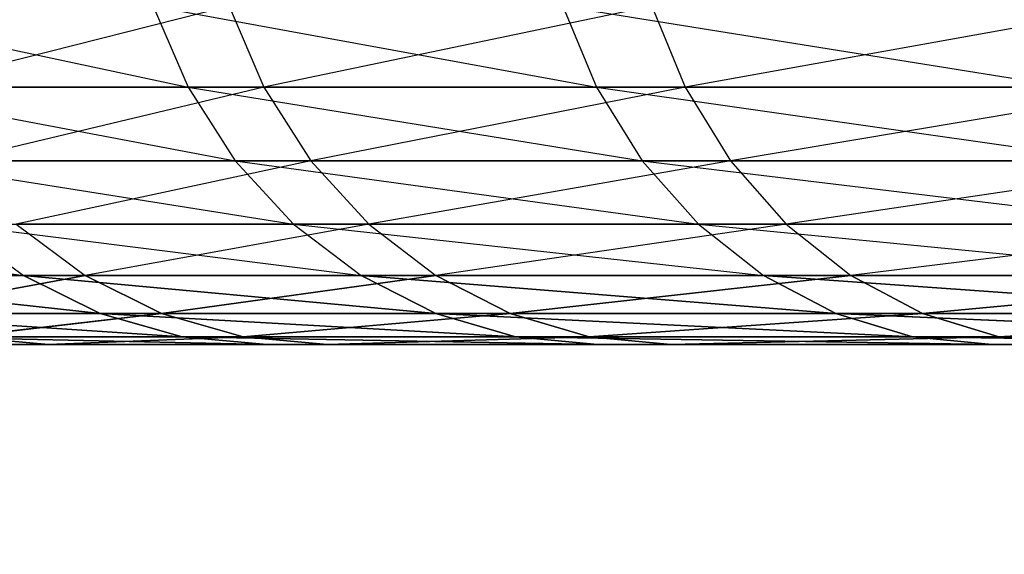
# Model space of a CAD drawing. Header units: centimetres. Extents: x 0.1 to 25.1, y 0.1 to 25.1.
# Tile 351 of 656: x 0.8612 to 0.8995, y 24.7168 to 24.7376. Entities that reach past the tile are written whole.
import ezdxf

# ---------------------------------------------------------------- set-up
doc = ezdxf.new("R2010")
doc.units = ezdxf.units.CM
doc.header["$LTSCALE"] = 2.54
doc.layers.get('0').update_dxf_attribs({"true_color": 0xff5454})

# ---------------------------------------------------------------- blocks, each defined once
blk = doc.blocks.new('P__ka _azienkowa 25cm.STL')
at = {"color": 0}
for p, q in [((0.852988, 24.738159, 2.291245), (0.867712, 24.735001, 2.325488)), ((0.869316, 24.738159, 1.927151), (0.856818, 24.735001, 1.962268)), ((0.866357, 24.738159, 2.326067), (0.8836, 24.735001, 2.359115)), ((0.866357, 24.738159, 2.326067), (0.867712, 24.735001, 2.325488)), ((0.869316, 24.738159, 1.927151), (0.870662, 24.735001, 1.92775)), ((0.885749, 24.738159, 1.893665), (0.870662, 24.735001, 1.92775)), ((0.882292, 24.738159, 2.359793), (0.901956, 24.735001, 2.39146)), ((0.882292, 24.738159, 2.359793), (0.8836, 24.735001, 2.359115)), ((0.885749, 24.738159, 1.893665), (0.887047, 24.735001, 1.894363)), ((0.904639, 24.738159, 1.8615), (0.887047, 24.735001, 1.894363)), ((0.854382, 24.735001, 2.290768), (0.867712, 24.735001, 2.325488)), ((0.854382, 24.735001, 2.290768), (0.869551, 24.732144, 2.324702)), ((0.870662, 24.735001, 1.92775), (0.856818, 24.735001, 1.962268)), ((0.870662, 24.735001, 1.92775), (0.858701, 24.732144, 1.962943)), ((0.867712, 24.735001, 2.325488), (0.8836, 24.735001, 2.359115)), ((0.867712, 24.735001, 2.325488), (0.885374, 24.732144, 2.358193)), ((0.867712, 24.735001, 2.325488), (0.869551, 24.732144, 2.324702)), ((0.887047, 24.735001, 1.894363), (0.870662, 24.735001, 1.92775)), ((0.870662, 24.735001, 1.92775), (0.872489, 24.732144, 1.928563)), ((0.887047, 24.735001, 1.894363), (0.872489, 24.732144, 1.928563)), ((0.8836, 24.735001, 2.359115), (0.901956, 24.735001, 2.39146)), ((0.8836, 24.735001, 2.359115), (0.903657, 24.732144, 2.390409)), ((0.8836, 24.735001, 2.359115), (0.885374, 24.732144, 2.358193)), ((0.905881, 24.735001, 1.862294), (0.887047, 24.735001, 1.894363)), ((0.887047, 24.735001, 1.894363), (0.888808, 24.732144, 1.89531)), ((0.905881, 24.735001, 1.862294), (0.888808, 24.732144, 1.89531)), ((0.856274, 24.732144, 2.290122), (0.869551, 24.732144, 2.324702)), ((0.856274, 24.732144, 2.290122), (0.871818, 24.729678, 2.323733)), ((0.872489, 24.732144, 1.928563), (0.858701, 24.732144, 1.962943)), ((0.872489, 24.732144, 1.928563), (0.861022, 24.729678, 1.963774)), ((0.869551, 24.732144, 2.324702), (0.885374, 24.732144, 2.358193)), ((0.869551, 24.732144, 2.324702), (0.887562, 24.729678, 2.357058)), ((0.869551, 24.732144, 2.324702), (0.871818, 24.729678, 2.323733)), ((0.888808, 24.732144, 1.89531), (0.872489, 24.732144, 1.928563)), ((0.872489, 24.732144, 1.928563), (0.874741, 24.729678, 1.929566)), ((0.888808, 24.732144, 1.89531), (0.874741, 24.729678, 1.929566)), ((0.885374, 24.732144, 2.358193), (0.903657, 24.732144, 2.390409)), ((0.885374, 24.732144, 2.358193), (0.905754, 24.729678, 2.389113)), ((0.885374, 24.732144, 2.358193), (0.887562, 24.729678, 2.357058)), ((0.907566, 24.732144, 1.86337), (0.888808, 24.732144, 1.89531)), ((0.888808, 24.732144, 1.89531), (0.890979, 24.729678, 1.896478)), ((0.907566, 24.732144, 1.86337), (0.890979, 24.729678, 1.896478)), ((0.848005, 24.729678, 2.254026), (0.861309, 24.727679, 2.288402)), ((0.858607, 24.729678, 2.289325), (0.871818, 24.729678, 2.323733)), ((0.858607, 24.729678, 2.289325), (0.874443, 24.727679, 2.322611)), ((0.858607, 24.729678, 2.289325), (0.861309, 24.727679, 2.288402)), ((0.874741, 24.729678, 1.929566), (0.861022, 24.729678, 1.963774)), ((0.861022, 24.729678, 1.963774), (0.86371, 24.727679, 1.964737)), ((0.874741, 24.729678, 1.929566), (0.86371, 24.727679, 1.964737)), ((0.871818, 24.729678, 2.323733), (0.887562, 24.729678, 2.357058)), ((0.871818, 24.729678, 2.323733), (0.890097, 24.727679, 2.355742)), ((0.871818, 24.729678, 2.323733), (0.874443, 24.727679, 2.322611)), ((0.890979, 24.729678, 1.896478), (0.874741, 24.729678, 1.929566)), ((0.874741, 24.729678, 1.929566), (0.87735, 24.727679, 1.930727)), ((0.890979, 24.729678, 1.896478), (0.87735, 24.727679, 1.930727)), ((0.887562, 24.729678, 2.357058), (0.905754, 24.729678, 2.389113)), ((0.887562, 24.729678, 2.357058), (0.908183, 24.727679, 2.387611)), ((0.887562, 24.729678, 2.357058), (0.890097, 24.727679, 2.355742)), ((0.909643, 24.729678, 1.864697), (0.890979, 24.729678, 1.896478)), ((0.890979, 24.729678, 1.896478), (0.893493, 24.727679, 1.897832)), ((0.909643, 24.729678, 1.864697), (0.893493, 24.727679, 1.897832)), ((0.850769, 24.727679, 2.253307), (0.861309, 24.727679, 2.288402)), ((0.850769, 24.727679, 2.253307), (0.864299, 24.726205, 2.28738)), ((0.850769, 24.727679, 2.253307), (0.864299, 24.726205, 2.28738)), ((0.86371, 24.727679, 1.964737), (0.85265, 24.727679, 1.999672)), ((0.86371, 24.727679, 1.964737), (0.855696, 24.726205, 2.000512)), ((0.86371, 24.727679, 1.964737), (0.855696, 24.726205, 2.000512)), ((0.861309, 24.727679, 2.288402), (0.874443, 24.727679, 2.322611)), ((0.861309, 24.727679, 2.288402), (0.877349, 24.726205, 2.321369)), ((0.861309, 24.727679, 2.288402), (0.877349, 24.726205, 2.321369)), ((0.861309, 24.727679, 2.288402), (0.864299, 24.726205, 2.28738)), ((0.861309, 24.727679, 2.288402), (0.864299, 24.726205, 2.28738)), ((0.86371, 24.727679, 1.964737), (0.866685, 24.726205, 1.965803)), ((0.86371, 24.727679, 1.964737), (0.866685, 24.726205, 1.965803)), ((0.87735, 24.727679, 1.930727), (0.86371, 24.727679, 1.964737)), ((0.87735, 24.727679, 1.930727), (0.866685, 24.726205, 1.965803)), ((0.87735, 24.727679, 1.930727), (0.866685, 24.726205, 1.965803)), ((0.874443, 24.727679, 2.322611), (0.890097, 24.727679, 2.355742)), ((0.874443, 24.727679, 2.322611), (0.892901, 24.726205, 2.354287)), ((0.874443, 24.727679, 2.322611), (0.892901, 24.726205, 2.354287)), ((0.874443, 24.727679, 2.322611), (0.877349, 24.726205, 2.321369)), ((0.874443, 24.727679, 2.322611), (0.877349, 24.726205, 2.321369)), ((0.87735, 24.727679, 1.930727), (0.880237, 24.726205, 1.932012)), ((0.87735, 24.727679, 1.930727), (0.880237, 24.726205, 1.932012)), ((0.893493, 24.727679, 1.897832), (0.87735, 24.727679, 1.930727)), ((0.893493, 24.727679, 1.897832), (0.880237, 24.726205, 1.932012)), ((0.893493, 24.727679, 1.897832), (0.880237, 24.726205, 1.932012)), ((0.890097, 24.727679, 2.355742), (0.908183, 24.727679, 2.387611)), ((0.890097, 24.727679, 2.355742), (0.910871, 24.726205, 2.38595)), ((0.890097, 24.727679, 2.355742), (0.910871, 24.726205, 2.38595)), ((0.890097, 24.727679, 2.355742), (0.892901, 24.726205, 2.354287)), ((0.890097, 24.727679, 2.355742), (0.892901, 24.726205, 2.354287)), ((0.893493, 24.727679, 1.897832), (0.896276, 24.726205, 1.899329)), ((0.893493, 24.727679, 1.897832), (0.896276, 24.726205, 1.899329)), ((0.91205, 24.727679, 1.866234), (0.893493, 24.727679, 1.897832)), ((0.91205, 24.727679, 1.866234), (0.896276, 24.726205, 1.899329)), ((0.91205, 24.727679, 1.866234), (0.896276, 24.726205, 1.899329)), ((0.853827, 24.726205, 2.252512), (0.864299, 24.726205, 2.28738)), ((0.853827, 24.726205, 2.252512), (0.864299, 24.726205, 2.28738)), ((0.853827, 24.726205, 2.252512), (0.867486, 24.725304, 2.286292)), ((0.853827, 24.726205, 2.252512), (0.867486, 24.725304, 2.286292)), ((0.866685, 24.726205, 1.965803), (0.855696, 24.726205, 2.000512)), ((0.866685, 24.726205, 1.965803), (0.855696, 24.726205, 2.000512)), ((0.866685, 24.726205, 1.965803), (0.858942, 24.725304, 2.001408)), ((0.866685, 24.726205, 1.965803), (0.858942, 24.725304, 2.001408)), ((0.864299, 24.726205, 2.28738), (0.877349, 24.726205, 2.321369)), ((0.864299, 24.726205, 2.28738), (0.877349, 24.726205, 2.321369)), ((0.864299, 24.726205, 2.28738), (0.880445, 24.725304, 2.320045)), ((0.864299, 24.726205, 2.28738), (0.880445, 24.725304, 2.320045)), ((0.864299, 24.726205, 2.28738), (0.867486, 24.725304, 2.286292)), ((0.864299, 24.726205, 2.28738), (0.867486, 24.725304, 2.286292)), ((0.880237, 24.726205, 1.932012), (0.866685, 24.726205, 1.965803)), ((0.866685, 24.726205, 1.965803), (0.869855, 24.725304, 1.966939)), ((0.866685, 24.726205, 1.965803), (0.869855, 24.725304, 1.966939)), ((0.880237, 24.726205, 1.932012), (0.866685, 24.726205, 1.965803)), ((0.880237, 24.726205, 1.932012), (0.869855, 24.725304, 1.966939)), ((0.880237, 24.726205, 1.932012), (0.869855, 24.725304, 1.966939)), ((0.877349, 24.726205, 2.321369), (0.892901, 24.726205, 2.354287)), ((0.877349, 24.726205, 2.321369), (0.892901, 24.726205, 2.354287)), ((0.877349, 24.726205, 2.321369), (0.89589, 24.725304, 2.352735)), ((0.877349, 24.726205, 2.321369), (0.89589, 24.725304, 2.352735)), ((0.877349, 24.726205, 2.321369), (0.880445, 24.725304, 2.320045)), ((0.877349, 24.726205, 2.321369), (0.880445, 24.725304, 2.320045)), ((0.896276, 24.726205, 1.899329), (0.880237, 24.726205, 1.932012)), ((0.880237, 24.726205, 1.932012), (0.883313, 24.725304, 1.933382)), ((0.880237, 24.726205, 1.932012), (0.883313, 24.725304, 1.933382)), ((0.896276, 24.726205, 1.899329), (0.880237, 24.726205, 1.932012)), ((0.896276, 24.726205, 1.899329), (0.883313, 24.725304, 1.933382)), ((0.896276, 24.726205, 1.899329), (0.883313, 24.725304, 1.933382)), ((0.892901, 24.726205, 2.354287), (0.910871, 24.726205, 2.38595)), ((0.892901, 24.726205, 2.354287), (0.910871, 24.726205, 2.38595)), ((0.892901, 24.726205, 2.354287), (0.913735, 24.725304, 2.38418)), ((0.892901, 24.726205, 2.354287), (0.913735, 24.725304, 2.38418)), ((0.892901, 24.726205, 2.354287), (0.89589, 24.725304, 2.352735)), ((0.892901, 24.726205, 2.354287), (0.89589, 24.725304, 2.352735)), ((0.914713, 24.726205, 1.867935), (0.896276, 24.726205, 1.899329)), ((0.896276, 24.726205, 1.899329), (0.899241, 24.725304, 1.900924)), ((0.896276, 24.726205, 1.899329), (0.899241, 24.725304, 1.900924)), ((0.914713, 24.726205, 1.867935), (0.896276, 24.726205, 1.899329)), ((0.914713, 24.726205, 1.867935), (0.899241, 24.725304, 1.900924)), ((0.914713, 24.726205, 1.867935), (0.899241, 24.725304, 1.900924)), ((0.857086, 24.725304, 2.251665), (0.867486, 24.725304, 2.286292)), ((0.857086, 24.725304, 2.251665), (0.867486, 24.725304, 2.286292)), ((0.857086, 24.725304, 2.251665), (0.870773, 24.725, 2.285169)), ((0.857086, 24.725304, 2.251665), (0.870773, 24.725, 2.285169)), ((0.869855, 24.725304, 1.966939), (0.858942, 24.725304, 2.001408)), ((0.858942, 24.725304, 2.001408), (0.86229, 24.725, 2.002331)), ((0.858942, 24.725304, 2.001408), (0.86229, 24.725, 2.002331)), ((0.869855, 24.725304, 1.966939), (0.858942, 24.725304, 2.001408)), ((0.869855, 24.725304, 1.966939), (0.86229, 24.725, 2.002331)), ((0.869855, 24.725304, 1.966939), (0.86229, 24.725, 2.002331)), ((0.867486, 24.725304, 2.286292), (0.880445, 24.725304, 2.320045)), ((0.867486, 24.725304, 2.286292), (0.880445, 24.725304, 2.320045)), ((0.867486, 24.725304, 2.286292), (0.883638, 24.725, 2.31868)), ((0.867486, 24.725304, 2.286292), (0.883638, 24.725, 2.31868)), ((0.867486, 24.725304, 2.286292), (0.870773, 24.725, 2.285169)), ((0.867486, 24.725304, 2.286292), (0.870773, 24.725, 2.285169)), ((0.883313, 24.725304, 1.933382), (0.869855, 24.725304, 1.966939)), ((0.869855, 24.725304, 1.966939), (0.873124, 24.725, 1.96811)), ((0.869855, 24.725304, 1.966939), (0.873124, 24.725, 1.96811)), ((0.883313, 24.725304, 1.933382), (0.869855, 24.725304, 1.966939)), ((0.883313, 24.725304, 1.933382), (0.873124, 24.725, 1.96811)), ((0.883313, 24.725304, 1.933382), (0.873124, 24.725, 1.96811)), ((0.880445, 24.725304, 2.320045), (0.89589, 24.725304, 2.352735)), ((0.880445, 24.725304, 2.320045), (0.89589, 24.725304, 2.352735)), ((0.880445, 24.725304, 2.320045), (0.898973, 24.725, 2.351135)), ((0.880445, 24.725304, 2.320045), (0.898973, 24.725, 2.351135)), ((0.880445, 24.725304, 2.320045), (0.883638, 24.725, 2.31868)), ((0.880445, 24.725304, 2.320045), (0.883638, 24.725, 2.31868)), ((0.899241, 24.725304, 1.900924), (0.883313, 24.725304, 1.933382)), ((0.883313, 24.725304, 1.933382), (0.886486, 24.725, 1.934794)), ((0.883313, 24.725304, 1.933382), (0.886486, 24.725, 1.934794)), ((0.899241, 24.725304, 1.900924), (0.883313, 24.725304, 1.933382)), ((0.899241, 24.725304, 1.900924), (0.886486, 24.725, 1.934794)), ((0.899241, 24.725304, 1.900924), (0.886486, 24.725, 1.934794)), ((0.89589, 24.725304, 2.352735), (0.913735, 24.725304, 2.38418)), ((0.89589, 24.725304, 2.352735), (0.913735, 24.725304, 2.38418)), ((0.89589, 24.725304, 2.352735), (0.916689, 24.725, 2.382354)), ((0.89589, 24.725304, 2.352735), (0.916689, 24.725, 2.382354)), ((0.89589, 24.725304, 2.352735), (0.898973, 24.725, 2.351135)), ((0.89589, 24.725304, 2.352735), (0.898973, 24.725, 2.351135)), ((0.917551, 24.725304, 1.869748), (0.899241, 24.725304, 1.900924)), ((0.899241, 24.725304, 1.900924), (0.9023, 24.725, 1.90257)), ((0.899241, 24.725304, 1.900924), (0.9023, 24.725, 1.90257)), ((0.917551, 24.725304, 1.869748), (0.899241, 24.725304, 1.900924)), ((0.525, 24.725, 0.13), (2.325, 24.725, 0.13)), ((2.325, 24.725, 0.13), (0.525, 24.725, 0.03)), ((2.325, 24.725, 0.13), (0.525, 24.725, 0.03)), ((2.325, 24.725, 0.03), (0.525, 24.725, 0.03)), ((0.525, 24.725, 0.13), (2.325, 24.725, 0.13)), ((2.325, 24.725, 0.03), (0.525, 24.725, 0.03)), ((1.797281, 24.725, 2.044263), (0.845216, 24.725, 2.14439)), ((1.802367, 24.725, 2.079796), (0.845216, 24.725, 2.14439)), ((1.797281, 24.725, 2.044263), (0.845216, 24.725, 2.14439)), ((1.802367, 24.725, 2.079796), (0.845216, 24.725, 2.14439)), ((1.804784, 24.725, 2.11561), (0.845216, 24.725, 2.14439)), ((1.804784, 24.725, 2.11561), (0.845216, 24.725, 2.14439)), ((1.797281, 24.725, 2.044263), (0.845482, 24.725, 2.108495)), ((1.797281, 24.725, 2.044263), (0.845482, 24.725, 2.108495)), ((1.804784, 24.725, 2.11561), (0.847633, 24.725, 2.180204)), ((1.804784, 24.725, 2.11561), (0.847633, 24.725, 2.180204)), ((0.84843, 24.725, 2.072721), (1.797281, 24.725, 2.044263)), ((0.84843, 24.725, 2.072721), (1.797281, 24.725, 2.044263)), ((1.804784, 24.725, 2.11561), (0.852719, 24.725, 2.215737)), ((1.804784, 24.725, 2.11561), (0.852719, 24.725, 2.215737)), ((0.86229, 24.725, 2.002331), (0.854043, 24.725, 2.037267)), ((0.854043, 24.725, 2.037267), (1.797281, 24.725, 2.044263)), ((0.854043, 24.725, 2.037267), (1.797281, 24.725, 2.044263)), ((0.86229, 24.725, 2.002331), (0.854043, 24.725, 2.037267)), ((0.870773, 24.725, 2.285169), (0.860447, 24.725, 2.250791)), ((0.860447, 24.725, 2.250791), (1.804784, 24.725, 2.11561)), ((0.860447, 24.725, 2.250791), (1.804784, 24.725, 2.11561)), ((0.870773, 24.725, 2.285169), (0.860447, 24.725, 2.250791)), ((0.873124, 24.725, 1.96811), (0.86229, 24.725, 2.002331)), ((0.86229, 24.725, 2.002331), (1.797281, 24.725, 2.044263)), ((0.86229, 24.725, 2.002331), (1.797281, 24.725, 2.044263)), ((0.873124, 24.725, 1.96811), (0.86229, 24.725, 2.002331)), ((0.883638, 24.725, 2.31868), (0.870773, 24.725, 2.285169)), ((0.870773, 24.725, 2.285169), (1.804784, 24.725, 2.11561)), ((0.870773, 24.725, 2.285169), (1.804784, 24.725, 2.11561)), ((0.883638, 24.725, 2.31868), (0.870773, 24.725, 2.285169)), ((0.886486, 24.725, 1.934794), (0.873124, 24.725, 1.96811)), ((0.873124, 24.725, 1.96811), (1.797281, 24.725, 2.044263)), ((0.886486, 24.725, 1.934794), (0.873124, 24.725, 1.96811)), ((0.873124, 24.725, 1.96811), (1.797281, 24.725, 2.044263)), ((0.898973, 24.725, 2.351135), (0.883638, 24.725, 2.31868)), ((0.883638, 24.725, 2.31868), (1.804784, 24.725, 2.11561)), ((0.883638, 24.725, 2.31868), (1.804784, 24.725, 2.11561)), ((0.898973, 24.725, 2.351135), (0.883638, 24.725, 2.31868)), ((0.9023, 24.725, 1.90257), (0.886486, 24.725, 1.934794)), ((0.886486, 24.725, 1.934794), (1.797281, 24.725, 2.044263)), ((0.886486, 24.725, 1.934794), (1.797281, 24.725, 2.044263)), ((0.9023, 24.725, 1.90257), (0.886486, 24.725, 1.934794)), ((0.916689, 24.725, 2.382354), (0.898973, 24.725, 2.351135)), ((0.898973, 24.725, 2.351135), (1.804784, 24.725, 2.11561)), ((0.898973, 24.725, 2.351135), (1.804784, 24.725, 2.11561)), ((0.916689, 24.725, 2.382354), (0.898973, 24.725, 2.351135))]:
    blk.add_line(p, q, dxfattribs=at)
mesh = blk.add_polyface(dxfattribs=at)
corners = [(24.925, 24.925, 1.53), (0.325, 23.725, 1.53), (24.925, 23.725, 1.53)]
mesh.append_faces([[corners[k] for k in face] for face in [(0, 1, 2)]], dxfattribs={"color": 0})
mesh = blk.add_polyface(dxfattribs=at)
corners = [(24.925, 24.925, 1.53), (0.325, 24.925, 1.53), (0.325, 23.725, 1.53)]
mesh.append_faces([[corners[k] for k in face] for face in [(0, 1, 2)]], dxfattribs={"color": 0})
mesh = blk.add_polyface(dxfattribs=at)
corners = [(24.925, 24.925, 1.43), (0.325, 23.725, 1.43), (0.325, 24.925, 1.43)]
mesh.append_faces([[corners[k] for k in face] for face in [(0, 1, 2)]], dxfattribs={"color": 0})
mesh = blk.add_polyface(dxfattribs=at)
corners = [(24.925, 23.725, 1.43), (0.325, 23.725, 1.43), (24.925, 24.925, 1.43)]
mesh.append_faces([[corners[k] for k in face] for face in [(0, 1, 2)]], dxfattribs={"color": 0})
mesh = blk.add_polyface(dxfattribs=at)
corners = [(2.564545, 2.843548, 3.03), (0.325, 24.925, 3.03), (2.530551, 2.795, 3.03)]
mesh.append_faces([[corners[k] for k in face] for face in [(0, 1, 2)]], dxfattribs={"color": 0})
mesh = blk.add_polyface(dxfattribs=at)
corners = [(2.606452, 2.885455, 3.03), (0.325, 24.925, 3.03), (2.564545, 2.843548, 3.03)]
mesh.append_faces([[corners[k] for k in face] for face in [(0, 1, 2)]], dxfattribs={"color": 0})
mesh = blk.add_polyface(dxfattribs=at)
corners = [(2.655, 2.919448, 3.03), (0.325, 24.925, 3.03), (2.606452, 2.885455, 3.03)]
mesh.append_faces([[corners[k] for k in face] for face in [(0, 1, 2)]], dxfattribs={"color": 0})
mesh = blk.add_polyface(dxfattribs=at)
corners = [(2.708713, 2.944496, 3.03), (0.325, 24.925, 3.03), (2.655, 2.919448, 3.03)]
mesh.append_faces([[corners[k] for k in face] for face in [(0, 1, 2)]], dxfattribs={"color": 0})
mesh = blk.add_polyface(dxfattribs=at)
corners = [(2.490165, 2.68404, 3.03), (0.325, 24.925, 3.03), (0.325, 0.325, 3.03)]
mesh.append_faces([[corners[k] for k in face] for face in [(0, 1, 2)]], dxfattribs={"color": 0})
mesh = blk.add_polyface(dxfattribs=at)
corners = [(2.505504, 2.741287, 3.03), (0.325, 24.925, 3.03), (2.490165, 2.68404, 3.03)]
mesh.append_faces([[corners[k] for k in face] for face in [(0, 1, 2)]], dxfattribs={"color": 0})
mesh = blk.add_polyface(dxfattribs=at)
corners = [(2.530551, 2.795, 3.03), (0.325, 24.925, 3.03), (2.505504, 2.741287, 3.03)]
mesh.append_faces([[corners[k] for k in face] for face in [(0, 1, 2)]], dxfattribs={"color": 0})
mesh = blk.add_polyface(dxfattribs=at)
corners = [(2.76596, 2.959835, 3.03), (0.325, 24.925, 3.03), (2.708713, 2.944496, 3.03)]
mesh.append_faces([[corners[k] for k in face] for face in [(0, 1, 2)]], dxfattribs={"color": 0})
mesh = blk.add_polyface(dxfattribs=at)
corners = [(2.825, 2.965, 3.03), (0.325, 24.925, 3.03), (2.76596, 2.959835, 3.03)]
mesh.append_faces([[corners[k] for k in face] for face in [(0, 1, 2)]], dxfattribs={"color": 0})
mesh = blk.add_polyface(dxfattribs=at)
corners = [(24.925, 24.925, 3.03), (0.325, 24.925, 3.03), (2.825, 2.965, 3.03)]
mesh.append_faces([[corners[k] for k in face] for face in [(0, 1, 2)]], dxfattribs={"color": 0})
mesh = blk.add_polyface(dxfattribs=at)
corners = [(2.76596, 2.959835, 2.93), (2.708713, 2.944496, 2.93), (0.325, 24.925, 2.93)]
mesh.append_faces([[corners[k] for k in face] for face in [(0, 1, 2)]], dxfattribs={"color": 0})
mesh = blk.add_polyface(dxfattribs=at)
corners = [(2.825, 2.965, 2.93), (2.76596, 2.959835, 2.93), (0.325, 24.925, 2.93)]
mesh.append_faces([[corners[k] for k in face] for face in [(0, 1, 2)]], dxfattribs={"color": 0})
mesh = blk.add_polyface(dxfattribs=at)
corners = [(2.564545, 2.843548, 2.93), (2.530551, 2.795, 2.93), (0.325, 24.925, 2.93)]
mesh.append_faces([[corners[k] for k in face] for face in [(0, 1, 2)]], dxfattribs={"color": 0})
mesh = blk.add_polyface(dxfattribs=at)
corners = [(2.530551, 2.795, 2.93), (2.505504, 2.741287, 2.93), (0.325, 24.925, 2.93)]
mesh.append_faces([[corners[k] for k in face] for face in [(0, 1, 2)]], dxfattribs={"color": 0})
mesh = blk.add_polyface(dxfattribs=at)
corners = [(2.505504, 2.741287, 2.93), (0.325, 0.325, 2.93), (0.325, 24.925, 2.93)]
mesh.append_faces([[corners[k] for k in face] for face in [(0, 1, 2)]], dxfattribs={"color": 0})
mesh = blk.add_polyface(dxfattribs=at)
corners = [(2.708713, 2.944496, 2.93), (2.655, 2.919448, 2.93), (0.325, 24.925, 2.93)]
mesh.append_faces([[corners[k] for k in face] for face in [(0, 1, 2)]], dxfattribs={"color": 0})
mesh = blk.add_polyface(dxfattribs=at)
corners = [(2.655, 2.919448, 2.93), (2.606452, 2.885455, 2.93), (0.325, 24.925, 2.93)]
mesh.append_faces([[corners[k] for k in face] for face in [(0, 1, 2)]], dxfattribs={"color": 0})
mesh = blk.add_polyface(dxfattribs=at)
corners = [(2.606452, 2.885455, 2.93), (2.564545, 2.843548, 2.93), (0.325, 24.925, 2.93)]
mesh.append_faces([[corners[k] for k in face] for face in [(0, 1, 2)]], dxfattribs={"color": 0})
mesh = blk.add_polyface(dxfattribs=at)
corners = [(24.925, 24.925, 2.93), (2.941286, 2.944496, 2.93), (0.325, 24.925, 2.93)]
mesh.append_faces([[corners[k] for k in face] for face in [(0, 1, 2)]], dxfattribs={"color": 0})
mesh = blk.add_polyface(dxfattribs=at)
corners = [(2.941286, 2.944496, 2.93), (2.88404, 2.959835, 2.93), (0.325, 24.925, 2.93)]
mesh.append_faces([[corners[k] for k in face] for face in [(0, 1, 2)]], dxfattribs={"color": 0})
mesh = blk.add_polyface(dxfattribs=at)
corners = [(2.88404, 2.959835, 2.93), (2.825, 2.965, 2.93), (0.325, 24.925, 2.93)]
mesh.append_faces([[corners[k] for k in face] for face in [(0, 1, 2)]], dxfattribs={"color": 0})
mesh = blk.add_polyface(dxfattribs=at)
corners = [(0.861309, 24.727679, 2.288402), (0.850769, 24.727679, 2.253307), (0.864299, 24.726205, 2.28738)]
mesh.append_faces([[corners[k] for k in face] for face in [(0, 1, 2)]], dxfattribs={"color": 0})
mesh = blk.add_polyface(dxfattribs=at)
corners = [(0.864299, 24.726205, 2.28738), (0.850769, 24.727679, 2.253307), (0.853827, 24.726205, 2.252512)]
mesh.append_faces([[corners[k] for k in face] for face in [(0, 1, 2)]], dxfattribs={"color": 0})
mesh = blk.add_polyface(dxfattribs=at)
corners = [(0.855696, 24.726205, 2.000512), (0.85265, 24.727679, 1.999672), (0.86371, 24.727679, 1.964737)]
mesh.append_faces([[corners[k] for k in face] for face in [(0, 1, 2)]], dxfattribs={"color": 0})
mesh = blk.add_polyface(dxfattribs=at)
corners = [(0.855696, 24.726205, 2.000512), (0.86371, 24.727679, 1.964737), (0.866685, 24.726205, 1.965803)]
mesh.append_faces([[corners[k] for k in face] for face in [(0, 1, 2)]], dxfattribs={"color": 0})
mesh = blk.add_polyface(dxfattribs=at)
corners = [(0.874443, 24.727679, 2.322611), (0.861309, 24.727679, 2.288402), (0.877349, 24.726205, 2.321369)]
mesh.append_faces([[corners[k] for k in face] for face in [(0, 1, 2)]], dxfattribs={"color": 0})
mesh = blk.add_polyface(dxfattribs=at)
corners = [(0.877349, 24.726205, 2.321369), (0.861309, 24.727679, 2.288402), (0.864299, 24.726205, 2.28738)]
mesh.append_faces([[corners[k] for k in face] for face in [(0, 1, 2)]], dxfattribs={"color": 0})
mesh = blk.add_polyface(dxfattribs=at)
corners = [(0.866685, 24.726205, 1.965803), (0.86371, 24.727679, 1.964737), (0.87735, 24.727679, 1.930727)]
mesh.append_faces([[corners[k] for k in face] for face in [(0, 1, 2)]], dxfattribs={"color": 0})
mesh = blk.add_polyface(dxfattribs=at)
corners = [(0.866685, 24.726205, 1.965803), (0.87735, 24.727679, 1.930727), (0.880237, 24.726205, 1.932012)]
mesh.append_faces([[corners[k] for k in face] for face in [(0, 1, 2)]], dxfattribs={"color": 0})
mesh = blk.add_polyface(dxfattribs=at)
corners = [(0.890097, 24.727679, 2.355742), (0.874443, 24.727679, 2.322611), (0.892901, 24.726205, 2.354287)]
mesh.append_faces([[corners[k] for k in face] for face in [(0, 1, 2)]], dxfattribs={"color": 0})
mesh = blk.add_polyface(dxfattribs=at)
corners = [(0.892901, 24.726205, 2.354287), (0.874443, 24.727679, 2.322611), (0.877349, 24.726205, 2.321369)]
mesh.append_faces([[corners[k] for k in face] for face in [(0, 1, 2)]], dxfattribs={"color": 0})
mesh = blk.add_polyface(dxfattribs=at)
corners = [(0.880237, 24.726205, 1.932012), (0.87735, 24.727679, 1.930727), (0.893493, 24.727679, 1.897832)]
mesh.append_faces([[corners[k] for k in face] for face in [(0, 1, 2)]], dxfattribs={"color": 0})
mesh = blk.add_polyface(dxfattribs=at)
corners = [(0.880237, 24.726205, 1.932012), (0.893493, 24.727679, 1.897832), (0.896276, 24.726205, 1.899329)]
mesh.append_faces([[corners[k] for k in face] for face in [(0, 1, 2)]], dxfattribs={"color": 0})
mesh = blk.add_polyface(dxfattribs=at)
corners = [(0.908183, 24.727679, 2.387611), (0.890097, 24.727679, 2.355742), (0.910871, 24.726205, 2.38595)]
mesh.append_faces([[corners[k] for k in face] for face in [(0, 1, 2)]], dxfattribs={"color": 0})
mesh = blk.add_polyface(dxfattribs=at)
corners = [(0.910871, 24.726205, 2.38595), (0.890097, 24.727679, 2.355742), (0.892901, 24.726205, 2.354287)]
mesh.append_faces([[corners[k] for k in face] for face in [(0, 1, 2)]], dxfattribs={"color": 0})
mesh = blk.add_polyface(dxfattribs=at)
corners = [(0.896276, 24.726205, 1.899329), (0.893493, 24.727679, 1.897832), (0.91205, 24.727679, 1.866234)]
mesh.append_faces([[corners[k] for k in face] for face in [(0, 1, 2)]], dxfattribs={"color": 0})
mesh = blk.add_polyface(dxfattribs=at)
corners = [(0.896276, 24.726205, 1.899329), (0.91205, 24.727679, 1.866234), (0.914713, 24.726205, 1.867935)]
mesh.append_faces([[corners[k] for k in face] for face in [(0, 1, 2)]], dxfattribs={"color": 0})
mesh = blk.add_polyface(dxfattribs=at)
corners = [(0.864299, 24.726205, 2.28738), (0.853827, 24.726205, 2.252512), (0.867486, 24.725304, 2.286292)]
mesh.append_faces([[corners[k] for k in face] for face in [(0, 1, 2)]], dxfattribs={"color": 0})
mesh = blk.add_polyface(dxfattribs=at)
corners = [(0.867486, 24.725304, 2.286292), (0.853827, 24.726205, 2.252512), (0.857086, 24.725304, 2.251665)]
mesh.append_faces([[corners[k] for k in face] for face in [(0, 1, 2)]], dxfattribs={"color": 0})
mesh = blk.add_polyface(dxfattribs=at)
corners = [(0.858942, 24.725304, 2.001408), (0.855696, 24.726205, 2.000512), (0.866685, 24.726205, 1.965803)]
mesh.append_faces([[corners[k] for k in face] for face in [(0, 1, 2)]], dxfattribs={"color": 0})
mesh = blk.add_polyface(dxfattribs=at)
corners = [(0.858942, 24.725304, 2.001408), (0.866685, 24.726205, 1.965803), (0.869855, 24.725304, 1.966939)]
mesh.append_faces([[corners[k] for k in face] for face in [(0, 1, 2)]], dxfattribs={"color": 0})
mesh = blk.add_polyface(dxfattribs=at)
corners = [(0.877349, 24.726205, 2.321369), (0.864299, 24.726205, 2.28738), (0.880445, 24.725304, 2.320045)]
mesh.append_faces([[corners[k] for k in face] for face in [(0, 1, 2)]], dxfattribs={"color": 0})
mesh = blk.add_polyface(dxfattribs=at)
corners = [(0.880445, 24.725304, 2.320045), (0.864299, 24.726205, 2.28738), (0.867486, 24.725304, 2.286292)]
mesh.append_faces([[corners[k] for k in face] for face in [(0, 1, 2)]], dxfattribs={"color": 0})
mesh = blk.add_polyface(dxfattribs=at)
corners = [(0.869855, 24.725304, 1.966939), (0.866685, 24.726205, 1.965803), (0.880237, 24.726205, 1.932012)]
mesh.append_faces([[corners[k] for k in face] for face in [(0, 1, 2)]], dxfattribs={"color": 0})
mesh = blk.add_polyface(dxfattribs=at)
corners = [(0.869855, 24.725304, 1.966939), (0.880237, 24.726205, 1.932012), (0.883313, 24.725304, 1.933382)]
mesh.append_faces([[corners[k] for k in face] for face in [(0, 1, 2)]], dxfattribs={"color": 0})
mesh = blk.add_polyface(dxfattribs=at)
corners = [(0.892901, 24.726205, 2.354287), (0.877349, 24.726205, 2.321369), (0.89589, 24.725304, 2.352735)]
mesh.append_faces([[corners[k] for k in face] for face in [(0, 1, 2)]], dxfattribs={"color": 0})
mesh = blk.add_polyface(dxfattribs=at)
corners = [(0.89589, 24.725304, 2.352735), (0.877349, 24.726205, 2.321369), (0.880445, 24.725304, 2.320045)]
mesh.append_faces([[corners[k] for k in face] for face in [(0, 1, 2)]], dxfattribs={"color": 0})
mesh = blk.add_polyface(dxfattribs=at)
corners = [(0.883313, 24.725304, 1.933382), (0.880237, 24.726205, 1.932012), (0.896276, 24.726205, 1.899329)]
mesh.append_faces([[corners[k] for k in face] for face in [(0, 1, 2)]], dxfattribs={"color": 0})
mesh = blk.add_polyface(dxfattribs=at)
corners = [(0.883313, 24.725304, 1.933382), (0.896276, 24.726205, 1.899329), (0.899241, 24.725304, 1.900924)]
mesh.append_faces([[corners[k] for k in face] for face in [(0, 1, 2)]], dxfattribs={"color": 0})
mesh = blk.add_polyface(dxfattribs=at)
corners = [(0.910871, 24.726205, 2.38595), (0.892901, 24.726205, 2.354287), (0.913735, 24.725304, 2.38418)]
mesh.append_faces([[corners[k] for k in face] for face in [(0, 1, 2)]], dxfattribs={"color": 0})
mesh = blk.add_polyface(dxfattribs=at)
corners = [(0.913735, 24.725304, 2.38418), (0.892901, 24.726205, 2.354287), (0.89589, 24.725304, 2.352735)]
mesh.append_faces([[corners[k] for k in face] for face in [(0, 1, 2)]], dxfattribs={"color": 0})
mesh = blk.add_polyface(dxfattribs=at)
corners = [(0.899241, 24.725304, 1.900924), (0.896276, 24.726205, 1.899329), (0.914713, 24.726205, 1.867935)]
mesh.append_faces([[corners[k] for k in face] for face in [(0, 1, 2)]], dxfattribs={"color": 0})
mesh = blk.add_polyface(dxfattribs=at)
corners = [(0.899241, 24.725304, 1.900924), (0.914713, 24.726205, 1.867935), (0.917551, 24.725304, 1.869748)]
mesh.append_faces([[corners[k] for k in face] for face in [(0, 1, 2)]], dxfattribs={"color": 0})
mesh = blk.add_polyface(dxfattribs=at)
corners = [(0.854043, 24.725, 2.037267), (0.858942, 24.725304, 2.001408), (0.86229, 24.725, 2.002331)]
mesh.append_faces([[corners[k] for k in face] for face in [(0, 1, 2)]], dxfattribs={"color": 0})
mesh = blk.add_polyface(dxfattribs=at)
corners = [(0.867486, 24.725304, 2.286292), (0.857086, 24.725304, 2.251665), (0.870773, 24.725, 2.285169)]
mesh.append_faces([[corners[k] for k in face] for face in [(0, 1, 2)]], dxfattribs={"color": 0})
mesh = blk.add_polyface(dxfattribs=at)
corners = [(0.870773, 24.725, 2.285169), (0.857086, 24.725304, 2.251665), (0.860447, 24.725, 2.250791)]
mesh.append_faces([[corners[k] for k in face] for face in [(0, 1, 2)]], dxfattribs={"color": 0})
mesh = blk.add_polyface(dxfattribs=at)
corners = [(0.86229, 24.725, 2.002331), (0.858942, 24.725304, 2.001408), (0.869855, 24.725304, 1.966939)]
mesh.append_faces([[corners[k] for k in face] for face in [(0, 1, 2)]], dxfattribs={"color": 0})
mesh = blk.add_polyface(dxfattribs=at)
corners = [(0.86229, 24.725, 2.002331), (0.869855, 24.725304, 1.966939), (0.873124, 24.725, 1.96811)]
mesh.append_faces([[corners[k] for k in face] for face in [(0, 1, 2)]], dxfattribs={"color": 0})
mesh = blk.add_polyface(dxfattribs=at)
corners = [(0.880445, 24.725304, 2.320045), (0.867486, 24.725304, 2.286292), (0.883638, 24.725, 2.31868)]
mesh.append_faces([[corners[k] for k in face] for face in [(0, 1, 2)]], dxfattribs={"color": 0})
mesh = blk.add_polyface(dxfattribs=at)
corners = [(0.883638, 24.725, 2.31868), (0.867486, 24.725304, 2.286292), (0.870773, 24.725, 2.285169)]
mesh.append_faces([[corners[k] for k in face] for face in [(0, 1, 2)]], dxfattribs={"color": 0})
mesh = blk.add_polyface(dxfattribs=at)
corners = [(0.873124, 24.725, 1.96811), (0.869855, 24.725304, 1.966939), (0.883313, 24.725304, 1.933382)]
mesh.append_faces([[corners[k] for k in face] for face in [(0, 1, 2)]], dxfattribs={"color": 0})
mesh = blk.add_polyface(dxfattribs=at)
corners = [(0.873124, 24.725, 1.96811), (0.883313, 24.725304, 1.933382), (0.886486, 24.725, 1.934794)]
mesh.append_faces([[corners[k] for k in face] for face in [(0, 1, 2)]], dxfattribs={"color": 0})
mesh = blk.add_polyface(dxfattribs=at)
corners = [(0.89589, 24.725304, 2.352735), (0.880445, 24.725304, 2.320045), (0.898973, 24.725, 2.351135)]
mesh.append_faces([[corners[k] for k in face] for face in [(0, 1, 2)]], dxfattribs={"color": 0})
mesh = blk.add_polyface(dxfattribs=at)
corners = [(0.898973, 24.725, 2.351135), (0.880445, 24.725304, 2.320045), (0.883638, 24.725, 2.31868)]
mesh.append_faces([[corners[k] for k in face] for face in [(0, 1, 2)]], dxfattribs={"color": 0})
mesh = blk.add_polyface(dxfattribs=at)
corners = [(0.886486, 24.725, 1.934794), (0.883313, 24.725304, 1.933382), (0.899241, 24.725304, 1.900924)]
mesh.append_faces([[corners[k] for k in face] for face in [(0, 1, 2)]], dxfattribs={"color": 0})
mesh = blk.add_polyface(dxfattribs=at)
corners = [(0.886486, 24.725, 1.934794), (0.899241, 24.725304, 1.900924), (0.9023, 24.725, 1.90257)]
mesh.append_faces([[corners[k] for k in face] for face in [(0, 1, 2)]], dxfattribs={"color": 0})
mesh = blk.add_polyface(dxfattribs=at)
corners = [(0.913735, 24.725304, 2.38418), (0.89589, 24.725304, 2.352735), (0.916689, 24.725, 2.382354)]
mesh.append_faces([[corners[k] for k in face] for face in [(0, 1, 2)]], dxfattribs={"color": 0})
mesh = blk.add_polyface(dxfattribs=at)
corners = [(0.916689, 24.725, 2.382354), (0.89589, 24.725304, 2.352735), (0.898973, 24.725, 2.351135)]
mesh.append_faces([[corners[k] for k in face] for face in [(0, 1, 2)]], dxfattribs={"color": 0})
mesh = blk.add_polyface(dxfattribs=at)
corners = [(0.9023, 24.725, 1.90257), (0.899241, 24.725304, 1.900924), (0.917551, 24.725304, 1.869748)]
mesh.append_faces([[corners[k] for k in face] for face in [(0, 1, 2)]], dxfattribs={"color": 0})
mesh = blk.add_polyface(dxfattribs=at)
corners = [(2.525, 23.725, 0.13), (2.325, 24.725, 0.13), (0.325, 23.725, 0.13)]
mesh.append_faces([[corners[k] for k in face] for face in [(0, 1, 2)]], dxfattribs={"color": 0})
mesh = blk.add_polyface(dxfattribs=at)
corners = [(2.325, 24.725, 0.13), (0.525, 24.725, 0.13), (0.325, 23.725, 0.13)]
mesh.append_faces([[corners[k] for k in face] for face in [(0, 1, 2)]], dxfattribs={"color": 0})
mesh = blk.add_polyface(dxfattribs=at)
corners = [(2.525, 24.525, 0.03), (0.325, 24.525, 0.03), (0.525, 24.725, 0.03)]
mesh.append_faces([[corners[k] for k in face] for face in [(0, 1, 2)]], dxfattribs={"color": 0})
mesh = blk.add_polyface(dxfattribs=at)
corners = [(2.325, 24.725, 0.13), (0.525, 24.725, 0.03), (0.525, 24.725, 0.13)]
mesh.append_faces([[corners[k] for k in face] for face in [(0, 1, 2)]], dxfattribs={"color": 0})
mesh = blk.add_polyface(dxfattribs=at)
corners = [(2.325, 24.725, 0.13), (2.325, 24.725, 0.03), (0.525, 24.725, 0.03)]
mesh.append_faces([[corners[k] for k in face] for face in [(0, 1, 2)]], dxfattribs={"color": 0})
mesh = blk.add_polyface(dxfattribs=at)
corners = [(2.525, 24.525, 0.03), (0.525, 24.725, 0.03), (2.325, 24.725, 0.03)]
mesh.append_faces([[corners[k] for k in face] for face in [(0, 1, 2)]], dxfattribs={"color": 0})
mesh = blk.add_polyface(dxfattribs=at)
corners = [(0.845216, 24.725, 2.14439), (0.845482, 24.725, 2.108495), (1.797281, 24.725, 2.044263)]
mesh.append_faces([[corners[k] for k in face] for face in [(0, 1, 2)]], dxfattribs={"color": 0})
mesh = blk.add_polyface(dxfattribs=at)
corners = [(0.845216, 24.725, 2.14439), (1.797281, 24.725, 2.044263), (1.802367, 24.725, 2.079796)]
mesh.append_faces([[corners[k] for k in face] for face in [(0, 1, 2)]], dxfattribs={"color": 0})
mesh = blk.add_polyface(dxfattribs=at)
corners = [(0.845216, 24.725, 2.14439), (1.802367, 24.725, 2.079796), (1.804784, 24.725, 2.11561)]
mesh.append_faces([[corners[k] for k in face] for face in [(0, 1, 2)]], dxfattribs={"color": 0})
mesh = blk.add_polyface(dxfattribs=at)
corners = [(0.847633, 24.725, 2.180204), (0.845216, 24.725, 2.14439), (1.804784, 24.725, 2.11561)]
mesh.append_faces([[corners[k] for k in face] for face in [(0, 1, 2)]], dxfattribs={"color": 0})
mesh = blk.add_polyface(dxfattribs=at)
corners = [(0.845482, 24.725, 2.108495), (0.84843, 24.725, 2.072721), (1.797281, 24.725, 2.044263)]
mesh.append_faces([[corners[k] for k in face] for face in [(0, 1, 2)]], dxfattribs={"color": 0})
mesh = blk.add_polyface(dxfattribs=at)
corners = [(0.852719, 24.725, 2.215737), (0.847633, 24.725, 2.180204), (1.804784, 24.725, 2.11561)]
mesh.append_faces([[corners[k] for k in face] for face in [(0, 1, 2)]], dxfattribs={"color": 0})
mesh = blk.add_polyface(dxfattribs=at)
corners = [(0.84843, 24.725, 2.072721), (0.854043, 24.725, 2.037267), (1.797281, 24.725, 2.044263)]
mesh.append_faces([[corners[k] for k in face] for face in [(0, 1, 2)]], dxfattribs={"color": 0})
mesh = blk.add_polyface(dxfattribs=at)
corners = [(0.860447, 24.725, 2.250791), (0.852719, 24.725, 2.215737), (1.804784, 24.725, 2.11561)]
mesh.append_faces([[corners[k] for k in face] for face in [(0, 1, 2)]], dxfattribs={"color": 0})
mesh = blk.add_polyface(dxfattribs=at)
corners = [(1.797281, 24.725, 2.044263), (0.854043, 24.725, 2.037267), (0.86229, 24.725, 2.002331)]
mesh.append_faces([[corners[k] for k in face] for face in [(0, 1, 2)]], dxfattribs={"color": 0})
mesh = blk.add_polyface(dxfattribs=at)
corners = [(0.870773, 24.725, 2.285169), (0.860447, 24.725, 2.250791), (1.804784, 24.725, 2.11561)]
mesh.append_faces([[corners[k] for k in face] for face in [(0, 1, 2)]], dxfattribs={"color": 0})
mesh = blk.add_polyface(dxfattribs=at)
corners = [(1.797281, 24.725, 2.044263), (0.86229, 24.725, 2.002331), (0.873124, 24.725, 1.96811)]
mesh.append_faces([[corners[k] for k in face] for face in [(0, 1, 2)]], dxfattribs={"color": 0})
mesh = blk.add_polyface(dxfattribs=at)
corners = [(0.883638, 24.725, 2.31868), (0.870773, 24.725, 2.285169), (1.804784, 24.725, 2.11561)]
mesh.append_faces([[corners[k] for k in face] for face in [(0, 1, 2)]], dxfattribs={"color": 0})
mesh = blk.add_polyface(dxfattribs=at)
corners = [(1.797281, 24.725, 2.044263), (0.873124, 24.725, 1.96811), (0.886486, 24.725, 1.934794)]
mesh.append_faces([[corners[k] for k in face] for face in [(0, 1, 2)]], dxfattribs={"color": 0})
mesh = blk.add_polyface(dxfattribs=at)
corners = [(0.898973, 24.725, 2.351135), (0.883638, 24.725, 2.31868), (1.804784, 24.725, 2.11561)]
mesh.append_faces([[corners[k] for k in face] for face in [(0, 1, 2)]], dxfattribs={"color": 0})
mesh = blk.add_polyface(dxfattribs=at)
corners = [(1.797281, 24.725, 2.044263), (0.886486, 24.725, 1.934794), (0.9023, 24.725, 1.90257)]
mesh.append_faces([[corners[k] for k in face] for face in [(0, 1, 2)]], dxfattribs={"color": 0})
mesh = blk.add_polyface(dxfattribs=at)
corners = [(0.916689, 24.725, 2.382354), (0.898973, 24.725, 2.351135), (1.804784, 24.725, 2.11561)]
mesh.append_faces([[corners[k] for k in face] for face in [(0, 1, 2)]], dxfattribs={"color": 0})

msp = doc.modelspace()

# ---------------------------------------------------------------- block references
at = {"color": 0}
msp.add_blockref('P__ka _azienkowa 25cm.STL', (0, 0), dxfattribs=at)

doc.saveas('drawing.dxf')
